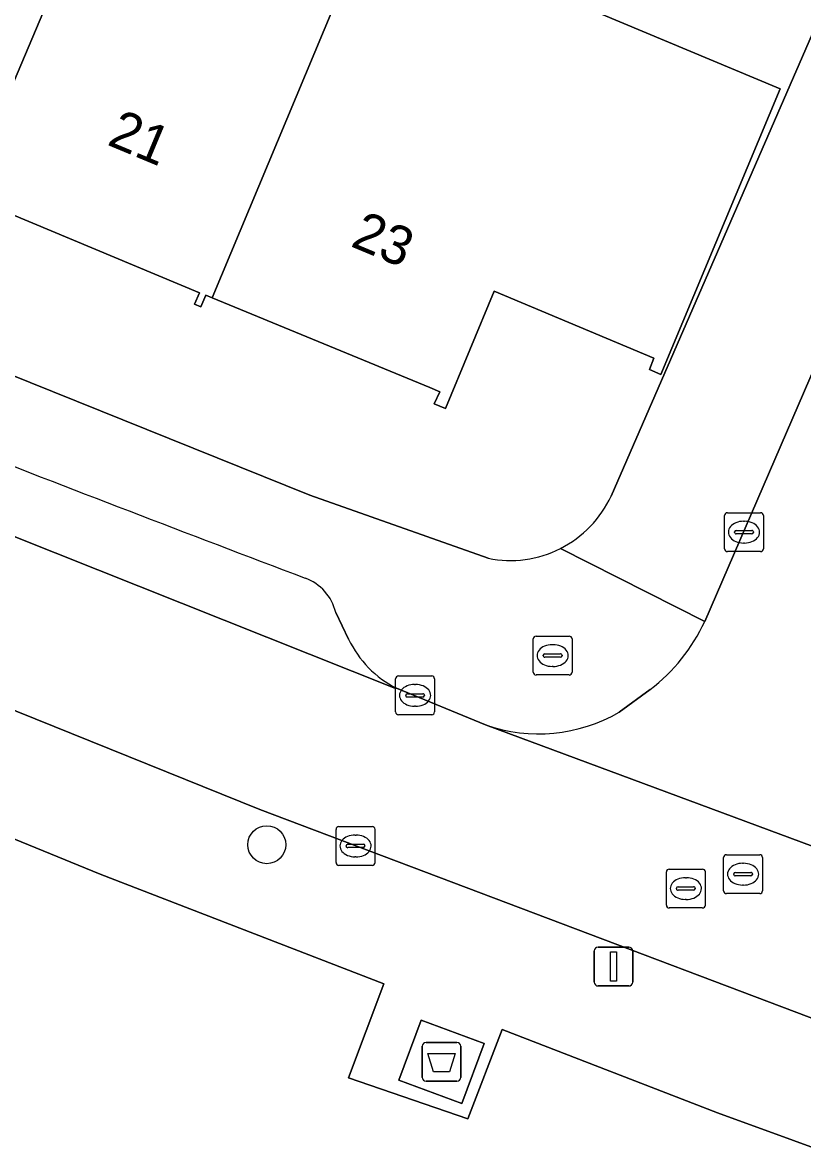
# Model space of a CAD drawing. Extents: x 162803 to 163818, y 381639 to 382475.
# Drawn here: x 163571.89 to 163591.98, y 381790.15 to 381818.96 of the extents above; entities that cross this region are included whole.
import ezdxf

# ---------------------------------------------------------------- set-up
doc = ezdxf.new("R2010")
doc.units = 0
for name, color, linetype in [('IMGEO_Afval_apart_plaats', 7, 'Continuous'), ('IMGEO_Boom', 7, 'Continuous'), ('IMGEO_Brandkraan', 7, 'Continuous'), ('IMGEO_Erf', 7, 'Continuous'), ('IMGEO_Kolk', 7, 'Continuous'), ('IMGEO_Lichtmast', 7, 'Continuous'), ('IMGEO_Pand', 7, 'Continuous'), ('IMGEO_Pand_nummerreeks', 7, 'Continuous'), ('IMGEO_Parkeervlak_open', 7, 'Continuous'), ('IMGEO_Rijbaan_lokaal_open', 7, 'Continuous'), ('IMGEO_Rioolput', 7, 'Continuous'), ('IMGEO_Voetpad_gesloten', 7, 'Continuous'), ('IMGEO_Voetpad_open', 7, 'Continuous')]:
    doc.layers.add(name, color=color, linetype=linetype)

msp = doc.modelspace()

# ---------------------------------------------------------------- linework, layer by layer
at = {"layer": 'IMGEO_Afval_apart_plaats'}
for p, q in [((163582.276, 381792.729), (163583.066, 381792.729)), ((163583.066, 381792.729), (163582.276, 381792.729)), ((163582.176, 381791.829), (163582.176, 381792.629)), ((163582.176, 381792.629), (163582.176, 381791.829)), ((163583.166, 381792.629), (163583.166, 381791.829)), ((163583.166, 381791.829), (163583.166, 381792.629)), ((163583.066, 381791.729), (163582.276, 381791.729)), ((163582.276, 381791.729), (163583.066, 381791.729))]:
    msp.add_line(p, q, dxfattribs=at)
msp.add_lwpolyline([(163582.319, 381792.443), (163583.023, 381792.443), (163582.874, 381791.973), (163582.468, 381791.973), (163582.319, 381792.443)], dxfattribs=at)
for centre, start, end in [((163582.276, 381792.629), 90, 180), ((163582.276, 381792.629), 90, 180), ((163583.066, 381792.629), 0, 90), ((163583.066, 381792.629), 360, 90), ((163582.276, 381791.829), 180, 270), ((163582.276, 381791.829), 180, 270), ((163583.066, 381791.829), 270, 0), ((163583.066, 381791.829), 270, 0)]:
    msp.add_arc(centre, 0.1, start, end, dxfattribs=at)
at = {"layer": 'IMGEO_Boom'}
msp.add_circle((163578.178, 381797.813), 0.489, dxfattribs=at)
at = {"layer": 'IMGEO_Brandkraan'}
for p, q in [((163585.027, 381802.252), (163585.027, 381803.104)), ((163585.102, 381803.178), (163585.954, 381803.178)), ((163586.028, 381803.104), (163586.028, 381802.252)), ((163585.515, 381802.958), (163585.54, 381802.958)), ((163585.286, 381802.672), (163585.286, 381802.684)), ((163585.724, 381802.635), (163585.326, 381802.635)), ((163585.329, 381802.721), (163585.727, 381802.721)), ((163585.77, 381802.684), (163585.77, 381802.672)), ((163585.538, 381802.398), (163585.513, 381802.398)), ((163585.954, 381802.178), (163585.102, 381802.178))]:
    msp.add_line(p, q, dxfattribs=at)
for points in [[(163585.027, 381802.252), (163585.027, 381803.104)], [(163585.102, 381803.178), (163585.954, 381803.178)], [(163586.028, 381803.104), (163586.028, 381802.252)], [(163585.954, 381802.178), (163585.102, 381802.178)]]:
    msp.add_lwpolyline(points, dxfattribs=at)
for centre, radius, start, end in [((163585.104, 381803.102), 0.0765, 91.552, 178.448), ((163585.104, 381803.102), 0.0765, 91.552, 178.448), ((163585.952, 381803.102), 0.0765, 1.552, 88.448), ((163585.952, 381803.102), 0.0765, 1.552, 88.448), ((163585.326, 381802.681), 0.0403, 85.8775, 175.7526), ((163585.323, 381802.671), 0.0366, 178.938, 274.7102), ((163585.727, 381802.678), 0.043, 264.8664, 352.4533), ((163585.731, 381802.683), 0.0386, 1.7309, 96.639), ((163585.104, 381802.254), 0.0765, 181.552, 268.448), ((163585.104, 381802.254), 0.0765, 181.552, 268.448), ((163585.952, 381802.254), 0.0765, 271.552, 358.448), ((163585.952, 381802.254), 0.0765, 271.552, 358.448)]:
    msp.add_arc(centre, radius, start, end, dxfattribs=at)
for centre, major_axis, ratio, start_param, end_param in [((163585.514, 381802.678), (-0.387, 0.002), 0.722429, 4.712389, 7.853982), ((163585.539, 381802.678), (-0.39, 0.002), 0.717154, 1.570796, 4.712389)]:
    msp.add_ellipse(centre, major_axis=major_axis, ratio=ratio, start_param=start_param, end_param=end_param, dxfattribs=at)
at = {"layer": 'IMGEO_Erf'}
for points in [[(163587.032, 381806.781), (163596.149, 381827.745), (163596.052, 381827.789), (163594.878, 381825.079), (163591.627, 381826.48), (163592.801, 381829.19), (163592.518, 381829.388), (163589.831, 381823.205), (163586.311, 381824.735), (163588.998, 381830.918), (163586.998, 381831.762), (163585.253, 381827.584), (163583.285, 381828.405), (163576.962, 381831.045)], [(163542.515, 381822.191), (163563.082, 381813.331), (163579.287, 381806.804), (163583.87, 381805.181)], [(163586.684, 381819.216), (163591.381, 381817.255), (163588.313, 381809.906), (163588.015, 381810.039), (163588.134, 381810.326), (163584.023, 381812.046), (163582.774, 381809.035), (163582.484, 381809.151), (163582.63, 381809.46), (163582.369, 381809.568), (163576.777, 381811.875), (163576.609, 381811.944), (163576.479, 381811.643), (163576.323, 381811.712), (163576.447, 381812.011), (163570.434, 381814.518), (163570.275, 381814.138), (163569.993, 381814.256), (163570.147, 381814.624), (163564.161, 381817.119), (163564.013, 381816.764), (163563.699, 381816.894), (163563.843, 381817.24), (163557.878, 381819.726)]]:
    msp.add_lwpolyline(points, dxfattribs=at)
msp.add_lwpolyline([(163599.635, 381787.326), (163589.771, 381790.916), (163584.228, 381793.059), (163583.345, 381790.766), (163580.279, 381791.819), (163581.187, 381794.234), (163573.895, 381797.053), (163559.941, 381802.767), (163558.59, 381803.327), (163550.18, 381784.203), (163540.09, 381760.758), (163559.284, 381754.018), (163572.94, 381750), (163582.254, 381747.105)], close=True, dxfattribs=at)
for centre, radius, start, end in [((163584.442, 381807.974), 2.851, 296.8474, 335.2688), ((163584.443, 381807.973), 2.85, 258.402, 296.8478)]:
    msp.add_arc(centre, radius, start, end, dxfattribs=at)
at = {"layer": 'IMGEO_Kolk'}
for p, q in [((163589.948, 381805.426), (163589.948, 381806.278)), ((163590.023, 381806.352), (163590.875, 381806.352)), ((163590.949, 381806.278), (163590.949, 381805.426)), ((163590.436, 381806.132), (163590.461, 381806.132)), ((163590.207, 381805.846), (163590.207, 381805.858)), ((163590.645, 381805.809), (163590.247, 381805.809)), ((163590.25, 381805.895), (163590.648, 381805.895)), ((163590.691, 381805.858), (163590.691, 381805.846)), ((163590.459, 381805.572), (163590.434, 381805.572)), ((163590.875, 381805.352), (163590.023, 381805.352)), ((163581.491, 381801.228), (163581.491, 381802.08)), ((163581.566, 381802.154), (163582.418, 381802.154)), ((163581.979, 381801.934), (163582.004, 381801.934)), ((163582.492, 381802.08), (163582.492, 381801.228)), ((163581.75, 381801.648), (163581.75, 381801.66)), ((163581.793, 381801.697), (163582.191, 381801.697)), ((163582.234, 381801.66), (163582.234, 381801.648)), ((163582.188, 381801.611), (163581.79, 381801.611)), ((163582.002, 381801.374), (163581.977, 381801.374)), ((163582.418, 381801.154), (163581.566, 381801.154)), ((163579.959, 381797.354), (163579.959, 381798.206)), ((163580.034, 381798.28), (163580.886, 381798.28)), ((163580.96, 381798.206), (163580.96, 381797.354)), ((163580.447, 381798.06), (163580.472, 381798.06)), ((163580.218, 381797.774), (163580.218, 381797.786)), ((163580.656, 381797.737), (163580.258, 381797.737)), ((163580.261, 381797.823), (163580.659, 381797.823)), ((163580.702, 381797.786), (163580.702, 381797.774)), ((163580.47, 381797.5), (163580.445, 381797.5)), ((163580.886, 381797.28), (163580.034, 381797.28))]:
    msp.add_line(p, q, dxfattribs=at)
for points in [[(163589.948, 381805.426), (163589.948, 381806.278)], [(163590.023, 381806.352), (163590.875, 381806.352)], [(163590.949, 381806.278), (163590.949, 381805.426)], [(163590.875, 381805.352), (163590.023, 381805.352)], [(163581.491, 381801.228), (163581.491, 381802.08)], [(163581.566, 381802.154), (163582.418, 381802.154)], [(163582.492, 381802.08), (163582.492, 381801.228)], [(163582.418, 381801.154), (163581.566, 381801.154)], [(163579.959, 381797.354), (163579.959, 381798.206)], [(163580.034, 381798.28), (163580.886, 381798.28)], [(163580.96, 381798.206), (163580.96, 381797.354)], [(163580.886, 381797.28), (163580.034, 381797.28)]]:
    msp.add_lwpolyline(points, dxfattribs=at)
for centre, radius, start, end in [((163590.025, 381806.276), 0.0765, 91.552, 178.448), ((163590.025, 381806.276), 0.0765, 91.552, 178.448), ((163590.873, 381806.276), 0.0765, 1.552, 88.448), ((163590.873, 381806.276), 0.0765, 1.552, 88.448), ((163590.247, 381805.855), 0.0403, 85.8775, 175.7526), ((163590.244, 381805.845), 0.0366, 178.938, 274.7102), ((163590.648, 381805.852), 0.043, 264.8664, 352.4533), ((163590.652, 381805.857), 0.0386, 1.7309, 96.639), ((163590.025, 381805.428), 0.0765, 181.552, 268.448), ((163590.025, 381805.428), 0.0765, 181.552, 268.448), ((163590.873, 381805.428), 0.0765, 271.552, 358.448), ((163590.873, 381805.428), 0.0765, 271.552, 358.448), ((163581.568, 381802.078), 0.0765, 91.552, 178.448), ((163581.568, 381802.078), 0.0765, 91.552, 178.448), ((163582.416, 381802.078), 0.0765, 1.552, 88.448), ((163582.416, 381802.078), 0.0765, 1.552, 88.448), ((163581.79, 381801.657), 0.0403, 85.8775, 175.7526), ((163581.787, 381801.647), 0.0366, 178.938, 274.7102), ((163582.191, 381801.654), 0.043, 264.8664, 352.4533), ((163582.195, 381801.659), 0.0386, 1.7309, 96.639), ((163581.568, 381801.23), 0.0765, 181.552, 268.448), ((163581.568, 381801.23), 0.0765, 181.552, 268.448), ((163582.416, 381801.23), 0.0765, 271.552, 358.448), ((163582.416, 381801.23), 0.0765, 271.552, 358.448), ((163580.036, 381798.204), 0.0765, 91.552, 178.448), ((163580.036, 381798.204), 0.0765, 91.552, 178.448), ((163580.884, 381798.204), 0.0765, 1.552, 88.448), ((163580.884, 381798.204), 0.0765, 1.552, 88.448), ((163580.258, 381797.783), 0.0403, 85.8775, 175.7526), ((163580.255, 381797.773), 0.0366, 178.938, 274.7102), ((163580.659, 381797.78), 0.043, 264.8664, 352.4533), ((163580.663, 381797.785), 0.0386, 1.7309, 96.639), ((163580.036, 381797.356), 0.0765, 181.552, 268.448), ((163580.036, 381797.356), 0.0765, 181.552, 268.448), ((163580.884, 381797.356), 0.0765, 271.552, 358.448), ((163580.884, 381797.356), 0.0765, 271.552, 358.448)]:
    msp.add_arc(centre, radius, start, end, dxfattribs=at)
for centre, major_axis, ratio, start_param, end_param in [((163590.435, 381805.852), (-0.387, 0.002), 0.722429, 4.712389, 7.853982), ((163590.46, 381805.852), (-0.39, 0.002), 0.717154, 1.570796, 4.712389), ((163581.978, 381801.654), (-0.387, 0.002), 0.722429, 4.712389, 7.853982), ((163582.003, 381801.654), (-0.39, 0.002), 0.717154, 1.570796, 4.712389), ((163580.446, 381797.78), (-0.387, 0.002), 0.722429, 4.712389, 7.853982), ((163580.471, 381797.78), (-0.39, 0.002), 0.717154, 1.570796, 4.712389)]:
    msp.add_ellipse(centre, major_axis=major_axis, ratio=ratio, start_param=start_param, end_param=end_param, dxfattribs=at)
at = {"layer": 'IMGEO_Lichtmast'}
for p, q in [((163586.597, 381794.279), (163586.597, 381795.079)), ((163586.597, 381795.079), (163586.597, 381794.279)), ((163586.697, 381795.179), (163587.487, 381795.179)), ((163587.487, 381795.179), (163586.697, 381795.179)), ((163587.587, 381795.079), (163587.587, 381794.279)), ((163587.587, 381794.279), (163587.587, 381795.079)), ((163587.487, 381794.179), (163586.697, 381794.179)), ((163586.697, 381794.179), (163587.487, 381794.179))]:
    msp.add_line(p, q, dxfattribs=at)
msp.add_lwpolyline([(163587.017, 381795.054), (163587.167, 381795.054), (163587.167, 381794.304), (163587.017, 381794.304), (163587.017, 381795.054)], dxfattribs=at)
for centre, start, end in [((163586.697, 381795.079), 90, 180), ((163586.697, 381795.079), 90, 180), ((163587.487, 381795.079), 0, 90), ((163587.487, 381795.079), 360, 90), ((163586.697, 381794.279), 180, 270), ((163586.697, 381794.279), 180, 270), ((163587.487, 381794.279), 270, 0), ((163587.487, 381794.279), 270, 0)]:
    msp.add_arc(centre, 0.1, start, end, dxfattribs=at)
at = {"layer": 'IMGEO_Pand'}
for points in [[(163574.13, 381823.255), (163567.808, 381825.89), (163566.795, 381823.46), (163564.161, 381817.119), (163570.147, 381814.624), (163569.993, 381814.256), (163570.275, 381814.138), (163570.434, 381814.518), (163573.104, 381820.831)], [(163579.413, 381818.201), (163580.851, 381821.651), (163574.562, 381824.277), (163574.13, 381823.255), (163573.104, 381820.831), (163570.434, 381814.518), (163576.447, 381812.011), (163576.323, 381811.712), (163576.479, 381811.643), (163576.609, 381811.944), (163576.777, 381811.875)], [(163591.381, 381817.255), (163586.684, 381819.216), (163580.851, 381821.651), (163579.413, 381818.201), (163576.777, 381811.875), (163582.369, 381809.568), (163582.63, 381809.46), (163582.484, 381809.151), (163582.774, 381809.035), (163584.023, 381812.046), (163588.134, 381810.326), (163588.015, 381810.039), (163588.313, 381809.906)]]:
    msp.add_lwpolyline(points, close=True, dxfattribs=at)
at = {"layer": 'IMGEO_Parkeervlak_open'}
for points in [[(163541.999, 381817.983), (163555.215, 381812.302), (163581.47, 381801.841), (163581.514, 381801.837)], [(163580.282, 381803.098), (163579.951, 381803.783)]]:
    msp.add_lwpolyline(points, dxfattribs=at)
for centre, radius, start, end in [((163901.957, 382657.313), 911.699, 248.046954, 249.264259), ((163578.728, 381803.491), 1.257, 13.436, 69.8071), ((163582.758, 381804.285), 2.746, 205.6101, 243.057)]:
    msp.add_arc(centre, radius, start, end, dxfattribs=at)
at = {"layer": 'IMGEO_Rijbaan_lokaal_open'}
for points in [[(163638.775, 381905.586), (163634.155, 381906.635), (163631.032, 381899.475), (163629.547, 381896.068), (163598.506, 381824.489), (163596.501, 381819.914), (163589.439, 381803.556)], [(163471.754, 381847.37), (163487.24, 381839.376), (163500, 381833.05), (163510.521, 381828.057), (163516.325, 381825.302), (163533.779, 381817.249), (163554.293, 381808.419), (163561.102, 381805.535), (163577.998, 381798.72), (163599.538, 381790.571), (163605.983, 381788.269), (163626.738, 381781.138), (163633.654, 381778.796), (163637.107, 381777.697), (163639.414, 381776.915)], [(163600.387, 381794.716), (163600.034, 381794.849), (163596.592, 381796.145), (163583.805, 381800.897), (163581.514, 381801.837), (163581.47, 381801.841), (163555.215, 381812.302), (163541.999, 381817.983), (163541.865, 381818.033), (163539.654, 381818.982), (163526.947, 381824.777), (163526.649, 381824.914), (163523.225, 381826.501), (163522.063, 381827.037)], [(163588.038, 381801.801), (163587.238, 381801.222)], [(163583.805, 381800.897), (163596.592, 381796.145)]]:
    msp.add_lwpolyline(points, dxfattribs=at)
for centre, radius, start, end in [((163585.193, 381805.509), 4.673, 307.4978, 335.3022), ((163585.169, 381804.779), 4.115, 250.6345, 300.1816)]:
    msp.add_arc(centre, radius, start, end, dxfattribs=at)
at = {"layer": 'IMGEO_Rioolput'}
for p, q in [((163589.925, 381796.629), (163589.925, 381797.481)), ((163590, 381797.555), (163590.852, 381797.555)), ((163590.413, 381797.335), (163590.438, 381797.335)), ((163590.926, 381797.481), (163590.926, 381796.629)), ((163588.453, 381796.259), (163588.453, 381797.111)), ((163588.528, 381797.185), (163589.38, 381797.185)), ((163589.454, 381797.111), (163589.454, 381796.259)), ((163590.184, 381797.049), (163590.184, 381797.061)), ((163590.622, 381797.012), (163590.224, 381797.012)), ((163590.227, 381797.098), (163590.625, 381797.098)), ((163590.668, 381797.061), (163590.668, 381797.049)), ((163588.755, 381796.728), (163589.153, 381796.728)), ((163588.941, 381796.965), (163588.966, 381796.965)), ((163590.436, 381796.775), (163590.411, 381796.775)), ((163588.712, 381796.679), (163588.712, 381796.691)), ((163589.15, 381796.642), (163588.752, 381796.642)), ((163589.196, 381796.691), (163589.196, 381796.679)), ((163590.852, 381796.555), (163590, 381796.555)), ((163589.38, 381796.185), (163588.528, 381796.185)), ((163588.964, 381796.405), (163588.939, 381796.405))]:
    msp.add_line(p, q, dxfattribs=at)
for points in [[(163589.925, 381796.629), (163589.925, 381797.481)], [(163590, 381797.555), (163590.852, 381797.555)], [(163590.926, 381797.481), (163590.926, 381796.629)], [(163588.453, 381796.259), (163588.453, 381797.111)], [(163588.528, 381797.185), (163589.38, 381797.185)], [(163589.454, 381797.111), (163589.454, 381796.259)], [(163590.852, 381796.555), (163590, 381796.555)], [(163589.38, 381796.185), (163588.528, 381796.185)]]:
    msp.add_lwpolyline(points, dxfattribs=at)
for centre, radius, start, end in [((163590.002, 381797.479), 0.0765, 91.552, 178.448), ((163590.002, 381797.479), 0.0765, 91.552, 178.448), ((163590.85, 381797.479), 0.0765, 1.552, 88.448), ((163590.85, 381797.479), 0.0765, 1.552, 88.448), ((163588.53, 381797.109), 0.0765, 91.552, 178.448), ((163588.53, 381797.109), 0.0765, 91.552, 178.448), ((163589.378, 381797.109), 0.0765, 1.552, 88.448), ((163589.378, 381797.109), 0.0765, 1.552, 88.448), ((163590.224, 381797.058), 0.0403, 85.8775, 175.7526), ((163590.221, 381797.048), 0.0366, 178.938, 274.7102), ((163590.625, 381797.055), 0.043, 264.8664, 352.4533), ((163590.629, 381797.06), 0.0386, 1.7309, 96.639), ((163588.752, 381796.688), 0.0403, 85.8775, 175.7526), ((163589.157, 381796.69), 0.0386, 1.7309, 96.639), ((163588.749, 381796.678), 0.0366, 178.938, 274.7102), ((163589.153, 381796.685), 0.043, 264.8664, 352.4533), ((163590.002, 381796.631), 0.0765, 181.552, 268.448), ((163590.002, 381796.631), 0.0765, 181.552, 268.448), ((163590.85, 381796.631), 0.0765, 271.552, 358.448), ((163590.85, 381796.631), 0.0765, 271.552, 358.448), ((163588.53, 381796.261), 0.0765, 181.552, 268.448), ((163588.53, 381796.261), 0.0765, 181.552, 268.448), ((163589.378, 381796.261), 0.0765, 271.552, 358.448), ((163589.378, 381796.261), 0.0765, 271.552, 358.448)]:
    msp.add_arc(centre, radius, start, end, dxfattribs=at)
for centre, major_axis, ratio, start_param, end_param in [((163590.412, 381797.055), (-0.387, 0.002), 0.722429, 4.712389, 7.853982), ((163590.437, 381797.055), (-0.39, 0.002), 0.717154, 1.570796, 4.712389), ((163588.94, 381796.685), (-0.387, 0.002), 0.722429, 4.712389, 7.853982), ((163588.965, 381796.685), (-0.39, 0.002), 0.717154, 1.570796, 4.712389)]:
    msp.add_ellipse(centre, major_axis=major_axis, ratio=ratio, start_param=start_param, end_param=end_param, dxfattribs=at)
at = {"layer": 'IMGEO_Voetpad_gesloten'}
msp.add_lwpolyline([(163583.764, 381792.703), (163582.146, 381793.299), (163581.577, 381791.755), (163583.195, 381791.159)], close=True, dxfattribs=at)
at = {"layer": 'IMGEO_Voetpad_open'}
for points in [[(163629.547, 381896.068), (163626.431, 381897.379), (163596.726, 381829.072), (163596.149, 381827.745), (163587.032, 381806.781)], [(163585.73, 381805.43), (163589.439, 381803.556), (163596.501, 381819.914), (163595.365, 381820.389), (163597.378, 381824.981), (163598.506, 381824.489), (163629.547, 381896.068)], [(163471.095, 381844.434), (163479.944, 381839.844), (163480.949, 381839.322), (163479.327, 381836.591), (163481.822, 381835.232), (163483.419, 381838.041), (163491.148, 381834.032), (163500, 381829.751), (163510.339, 381824.751), (163514.191, 381822.919), (163535.946, 381813.079), (163554.407, 381804.897), (163558.59, 381803.327), (163559.941, 381802.767), (163573.895, 381797.053), (163581.187, 381794.234), (163580.279, 381791.819), (163583.345, 381790.766), (163584.228, 381793.059), (163589.771, 381790.916), (163599.635, 381787.326), (163603.532, 381785.876), (163617.902, 381780.975), (163637.177, 381774.637)], [(163638.124, 381774.067), (163639.414, 381776.915), (163637.107, 381777.697), (163633.654, 381778.796), (163626.738, 381781.138), (163605.983, 381788.269), (163605.633, 381787.29), (163599.188, 381789.592), (163599.538, 381790.571), (163577.998, 381798.72), (163561.102, 381805.535), (163560.647, 381804.451), (163553.808, 381807.302), (163554.293, 381808.419), (163533.779, 381817.249), (163516.325, 381825.302), (163515.879, 381824.362), (163510.075, 381827.117)], [(163583.87, 381805.181), (163579.287, 381806.804), (163563.082, 381813.331), (163542.515, 381822.191)], [(163589.439, 381803.556), (163585.73, 381805.43)], [(163579.951, 381803.783), (163580.282, 381803.098)], [(163581.514, 381801.837), (163583.805, 381800.897)], [(163587.238, 381801.222), (163588.038, 381801.801)]]:
    msp.add_lwpolyline(points, dxfattribs=at)
msp.add_lwpolyline([(163583.764, 381792.703), (163583.195, 381791.159), (163581.577, 381791.755), (163582.146, 381793.299)], close=True, dxfattribs=at)
for centre, radius, start, end in [((163901.957, 382657.313), 911.699, 248.046954, 249.264259), ((163584.442, 381807.974), 2.851, 296.8474, 335.2688), ((163584.443, 381807.973), 2.85, 258.402, 296.8478), ((163578.728, 381803.491), 1.257, 13.436, 69.8071), ((163585.193, 381805.509), 4.673, 307.4978, 335.3022), ((163582.758, 381804.285), 2.746, 205.6101, 243.057), ((163585.169, 381804.779), 4.115, 250.6345, 300.1816)]:
    msp.add_arc(centre, radius, start, end, dxfattribs=at)

# ---------------------------------------------------------------- texts
at = {"layer": 'IMGEO_Pand_nummerreeks'}
for s, p in [('21', (163574.044, 381815.826)), ('23', (163580.303, 381813.215))]:
    msp.add_text(s, height=1, rotation=337.3567, dxfattribs=at).set_placement(p)

doc.saveas('drawing.dxf')
